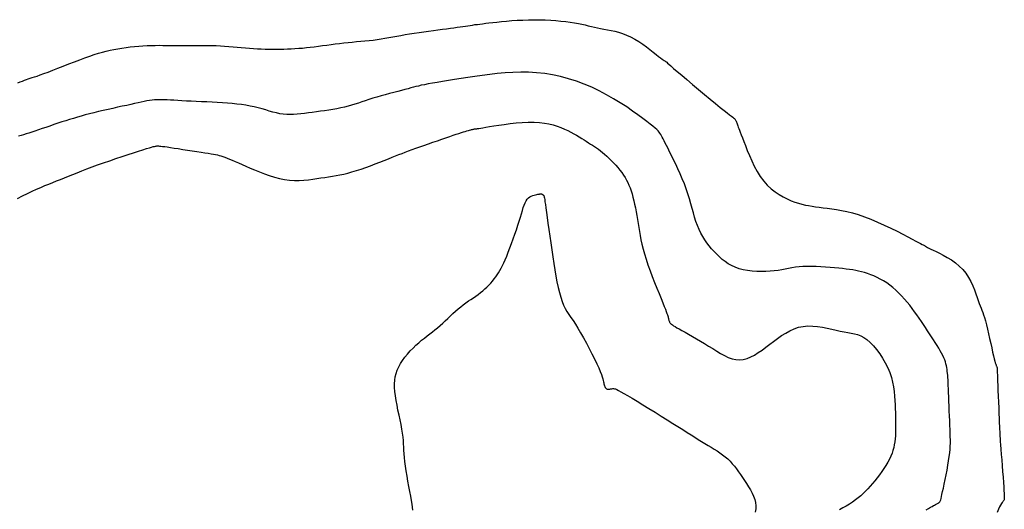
# Model space of a CAD drawing. Header units: millimetres. Extents: x 32690613 to 32693367, y 5343692 to 5344708.
# Tile 297 of 656: x 32692749 to 32692765, y 5344016 to 5344024. Entities that reach past the tile are written whole.
import ezdxf

# ---------------------------------------------------------------- set-up
doc = ezdxf.new("R2010")
doc.units = ezdxf.units.MM
doc.header["$LTSCALE"] = 20
for name, color, linetype in [('02-DGM_HL_493.00', 102, 'Continuous'), ('02-DGM_HL_493.50', 112, 'Continuous'), ('02-DGM_HL_494.00', 122, 'Continuous'), ('02-DGM_HL_494.50', 132, 'Continuous')]:
    doc.layers.add(name, color=color, linetype=linetype)

msp = doc.modelspace()

# ---------------------------------------------------------------- linework, layer by layer
at = {"layer": '02-DGM_HL_493.00', "elevation": 493, "flags": 128}
msp.add_lwpolyline([(32692749.303, 5344022.702), (32692749.341, 5344022.718), (32692749.376, 5344022.732), (32692749.408, 5344022.744), (32692749.438, 5344022.755), (32692749.466, 5344022.765), (32692749.496, 5344022.775), (32692749.528, 5344022.785), (32692749.563, 5344022.796), (32692749.605, 5344022.81), (32692749.653, 5344022.827), (32692749.709, 5344022.848), (32692749.776, 5344022.873), (32692749.851, 5344022.902), (32692749.931, 5344022.934), (32692750.016, 5344022.967), (32692750.103, 5344023.001), (32692750.19, 5344023.034), (32692750.275, 5344023.066), (32692750.355, 5344023.096), (32692750.431, 5344023.122), (32692750.5, 5344023.146), (32692750.566, 5344023.167), (32692750.629, 5344023.185), (32692750.69, 5344023.201), (32692750.75, 5344023.215), (32692750.81, 5344023.227), (32692750.871, 5344023.239), (32692750.934, 5344023.249), (32692750.999, 5344023.258), (32692751.065, 5344023.266), (32692751.132, 5344023.273), (32692751.199, 5344023.279), (32692751.265, 5344023.284), (32692751.33, 5344023.288), (32692751.394, 5344023.29), (32692751.456, 5344023.291), (32692751.517, 5344023.292), (32692751.577, 5344023.291), (32692751.636, 5344023.291), (32692751.695, 5344023.29), (32692751.754, 5344023.289), (32692751.814, 5344023.288), (32692751.876, 5344023.287), (32692751.94, 5344023.288), (32692752.005, 5344023.288), (32692752.071, 5344023.289), (32692752.138, 5344023.29), (32692752.206, 5344023.29), (32692752.274, 5344023.29), (32692752.342, 5344023.29), (32692752.411, 5344023.288), (32692752.478, 5344023.284), (32692752.545, 5344023.28), (32692752.612, 5344023.275), (32692752.678, 5344023.269), (32692752.743, 5344023.263), (32692752.807, 5344023.258), (32692752.871, 5344023.252), (32692752.934, 5344023.247), (32692752.997, 5344023.242), (32692753.058, 5344023.239), (32692753.119, 5344023.236), (32692753.18, 5344023.234), (32692753.24, 5344023.232), (32692753.299, 5344023.232), (32692753.358, 5344023.232), (32692753.416, 5344023.232), (32692753.474, 5344023.233), (32692753.532, 5344023.235), (32692753.59, 5344023.238), (32692753.648, 5344023.241), (32692753.707, 5344023.245), (32692753.766, 5344023.25), (32692753.827, 5344023.256), (32692753.888, 5344023.263), (32692753.951, 5344023.271), (32692754.015, 5344023.279), (32692754.081, 5344023.288), (32692754.146, 5344023.297), (32692754.213, 5344023.306), (32692754.28, 5344023.314), (32692754.347, 5344023.323), (32692754.414, 5344023.331), (32692754.481, 5344023.338), (32692754.547, 5344023.344), (32692754.614, 5344023.35), (32692754.679, 5344023.356), (32692754.744, 5344023.362), (32692754.809, 5344023.368), (32692754.872, 5344023.375), (32692754.935, 5344023.383), (32692754.997, 5344023.392), (32692755.058, 5344023.402), (32692755.12, 5344023.413), (32692755.182, 5344023.424), (32692755.245, 5344023.436), (32692755.309, 5344023.448), (32692755.376, 5344023.46), (32692755.446, 5344023.472), (32692755.518, 5344023.483), (32692755.593, 5344023.494), (32692755.668, 5344023.505), (32692755.744, 5344023.516), (32692755.818, 5344023.525), (32692755.89, 5344023.535), (32692755.959, 5344023.544), (32692756.024, 5344023.552), (32692756.084, 5344023.56), (32692756.139, 5344023.568), (32692756.189, 5344023.575), (32692756.236, 5344023.582), (32692756.28, 5344023.588), (32692756.32, 5344023.594), (32692756.359, 5344023.6), (32692756.397, 5344023.605), (32692756.433, 5344023.61), (32692756.47, 5344023.616), (32692756.508, 5344023.621), (32692756.547, 5344023.626), (32692756.59, 5344023.631), (32692756.638, 5344023.637), (32692756.69, 5344023.643), (32692756.749, 5344023.65), (32692756.815, 5344023.657), (32692756.887, 5344023.664), (32692756.964, 5344023.672), (32692757.046, 5344023.679), (32692757.131, 5344023.685), (32692757.218, 5344023.689), (32692757.307, 5344023.693), (32692757.396, 5344023.694), (32692757.484, 5344023.693), (32692757.572, 5344023.69), (32692757.657, 5344023.686), (32692757.739, 5344023.68), (32692757.818, 5344023.672), (32692757.894, 5344023.664), (32692757.965, 5344023.654), (32692758.03, 5344023.644), (32692758.091, 5344023.633), (32692758.146, 5344023.622), (32692758.198, 5344023.611), (32692758.247, 5344023.599), (32692758.295, 5344023.588), (32692758.343, 5344023.577), (32692758.391, 5344023.566), (32692758.44, 5344023.556), (32692758.492, 5344023.546), (32692758.547, 5344023.536), (32692758.604, 5344023.525), (32692758.663, 5344023.512), (32692758.723, 5344023.496), (32692758.785, 5344023.476), (32692758.847, 5344023.453), (32692758.911, 5344023.424), (32692758.975, 5344023.39), (32692759.038, 5344023.351), (32692759.1, 5344023.31), (32692759.159, 5344023.268), (32692759.214, 5344023.226), (32692759.265, 5344023.186), (32692759.31, 5344023.15), (32692759.349, 5344023.119), (32692759.379, 5344023.095), (32692759.404, 5344023.077), (32692759.422, 5344023.063), (32692759.435, 5344023.054), (32692759.445, 5344023.048), (32692759.451, 5344023.045), (32692759.455, 5344023.042), (32692759.459, 5344023.041), (32692759.462, 5344023.038), (32692759.467, 5344023.034), (32692759.476, 5344023.027), (32692759.49, 5344023.014), (32692759.512, 5344022.995), (32692759.543, 5344022.968), (32692759.585, 5344022.931), (32692759.641, 5344022.883), (32692759.711, 5344022.824), (32692759.792, 5344022.755), (32692759.881, 5344022.68), (32692759.974, 5344022.601), (32692760.068, 5344022.523), (32692760.159, 5344022.447), (32692760.243, 5344022.378), (32692760.316, 5344022.318), (32692760.377, 5344022.269), (32692760.425, 5344022.232), (32692760.462, 5344022.203), (32692760.491, 5344022.182), (32692760.511, 5344022.166), (32692760.526, 5344022.155), (32692760.537, 5344022.147), (32692760.544, 5344022.139), (32692760.551, 5344022.13), (32692760.557, 5344022.121), (32692760.562, 5344022.111), (32692760.566, 5344022.101), (32692760.571, 5344022.089), (32692760.575, 5344022.076), (32692760.58, 5344022.062), (32692760.585, 5344022.047), (32692760.591, 5344022.03), (32692760.598, 5344022.011), (32692760.607, 5344021.989), (32692760.617, 5344021.962), (32692760.629, 5344021.929), (32692760.645, 5344021.89), (32692760.663, 5344021.842), (32692760.685, 5344021.786), (32692760.71, 5344021.719), (32692760.739, 5344021.645), (32692760.772, 5344021.565), (32692760.809, 5344021.482), (32692760.85, 5344021.398), (32692760.895, 5344021.315), (32692760.944, 5344021.237), (32692760.997, 5344021.164), (32692761.053, 5344021.099), (32692761.113, 5344021.043), (32692761.175, 5344020.993), (32692761.238, 5344020.951), (32692761.302, 5344020.914), (32692761.365, 5344020.883), (32692761.427, 5344020.856), (32692761.486, 5344020.834), (32692761.543, 5344020.816), (32692761.597, 5344020.801), (32692761.65, 5344020.788), (32692761.702, 5344020.778), (32692761.755, 5344020.769), (32692761.81, 5344020.761), (32692761.867, 5344020.754), (32692761.928, 5344020.746), (32692761.993, 5344020.738), (32692762.063, 5344020.729), (32692762.137, 5344020.718), (32692762.215, 5344020.704), (32692762.299, 5344020.686), (32692762.387, 5344020.664), (32692762.48, 5344020.637), (32692762.577, 5344020.604), (32692762.679, 5344020.564), (32692762.783, 5344020.52), (32692762.888, 5344020.473), (32692762.99, 5344020.424), (32692763.087, 5344020.376), (32692763.177, 5344020.33), (32692763.258, 5344020.288), (32692763.327, 5344020.252), (32692763.383, 5344020.223), (32692763.426, 5344020.2), (32692763.458, 5344020.183), (32692763.482, 5344020.171), (32692763.498, 5344020.162), (32692763.509, 5344020.157), (32692763.516, 5344020.153), (32692763.521, 5344020.15), (32692763.526, 5344020.147), (32692763.531, 5344020.143), (32692763.538, 5344020.138), (32692763.549, 5344020.132), (32692763.565, 5344020.123), (32692763.586, 5344020.112), (32692763.615, 5344020.098), (32692763.652, 5344020.08), (32692763.699, 5344020.058), (32692763.752, 5344020.032), (32692763.812, 5344020.001), (32692763.875, 5344019.966), (32692763.939, 5344019.926), (32692764.002, 5344019.881), (32692764.062, 5344019.831), (32692764.117, 5344019.776), (32692764.165, 5344019.717), (32692764.207, 5344019.653), (32692764.243, 5344019.588), (32692764.274, 5344019.522), (32692764.3, 5344019.458), (32692764.323, 5344019.397), (32692764.343, 5344019.34), (32692764.36, 5344019.289), (32692764.376, 5344019.245), (32692764.391, 5344019.207), (32692764.405, 5344019.173), (32692764.418, 5344019.139), (32692764.431, 5344019.104), (32692764.444, 5344019.066), (32692764.458, 5344019.023), (32692764.473, 5344018.971), (32692764.489, 5344018.91), (32692764.505, 5344018.842), (32692764.522, 5344018.769), (32692764.539, 5344018.694), (32692764.556, 5344018.619), (32692764.572, 5344018.547), (32692764.586, 5344018.482), (32692764.6, 5344018.425), (32692764.611, 5344018.378), (32692764.62, 5344018.342), (32692764.628, 5344018.314), (32692764.635, 5344018.293), (32692764.64, 5344018.277), (32692764.644, 5344018.267), (32692764.648, 5344018.259), (32692764.65, 5344018.253), (32692764.652, 5344018.247), (32692764.654, 5344018.242), (32692764.655, 5344018.238), (32692764.656, 5344018.233), (32692764.656, 5344018.228), (32692764.657, 5344018.224), (32692764.657, 5344018.22), (32692764.657, 5344018.216), (32692764.657, 5344018.211), (32692764.658, 5344018.205), (32692764.658, 5344018.195), (32692764.659, 5344018.18), (32692764.66, 5344018.157), (32692764.661, 5344018.125), (32692764.662, 5344018.083), (32692764.665, 5344018.027), (32692764.667, 5344017.958), (32692764.67, 5344017.878), (32692764.674, 5344017.79), (32692764.677, 5344017.699), (32692764.681, 5344017.608), (32692764.685, 5344017.521), (32692764.688, 5344017.441), (32692764.691, 5344017.372), (32692764.693, 5344017.316), (32692764.695, 5344017.271), (32692764.697, 5344017.233), (32692764.699, 5344017.199), (32692764.701, 5344017.165), (32692764.704, 5344017.127), (32692764.707, 5344017.082), (32692764.711, 5344017.027), (32692764.716, 5344016.958), (32692764.722, 5344016.878), (32692764.729, 5344016.79), (32692764.735, 5344016.699), (32692764.742, 5344016.608), (32692764.749, 5344016.52), (32692764.755, 5344016.438), (32692764.76, 5344016.368), (32692764.764, 5344016.31), (32692764.767, 5344016.264), (32692764.769, 5344016.23), (32692764.769, 5344016.204), (32692764.769, 5344016.185), (32692764.768, 5344016.172), (32692764.765, 5344016.163), (32692764.762, 5344016.156), (32692764.757, 5344016.15), (32692764.751, 5344016.144), (32692764.744, 5344016.135), (32692764.735, 5344016.123), (32692764.724, 5344016.107), (32692764.711, 5344016.084), (32692764.696, 5344016.055), (32692764.678, 5344016.017), (32692764.658, 5344015.969)], dxfattribs=at)
at = {"layer": '02-DGM_HL_493.50', "elevation": 493.5, "flags": 128}
msp.add_lwpolyline([(32692763.545, 5344016.006), (32692763.583, 5344016.029), (32692763.614, 5344016.048), (32692763.639, 5344016.063), (32692763.66, 5344016.074), (32692763.676, 5344016.083), (32692763.69, 5344016.09), (32692763.702, 5344016.097), (32692763.712, 5344016.102), (32692763.722, 5344016.107), (32692763.73, 5344016.112), (32692763.737, 5344016.116), (32692763.744, 5344016.12), (32692763.749, 5344016.125), (32692763.754, 5344016.13), (32692763.758, 5344016.135), (32692763.763, 5344016.142), (32692763.767, 5344016.153), (32692763.772, 5344016.167), (32692763.777, 5344016.187), (32692763.784, 5344016.215), (32692763.792, 5344016.25), (32692763.802, 5344016.295), (32692763.814, 5344016.35), (32692763.828, 5344016.413), (32692763.842, 5344016.483), (32692763.857, 5344016.557), (32692763.871, 5344016.632), (32692763.885, 5344016.707), (32692763.897, 5344016.778), (32692763.907, 5344016.844), (32692763.915, 5344016.904), (32692763.92, 5344016.958), (32692763.923, 5344017.008), (32692763.924, 5344017.056), (32692763.924, 5344017.104), (32692763.923, 5344017.154), (32692763.921, 5344017.207), (32692763.919, 5344017.266), (32692763.916, 5344017.333), (32692763.913, 5344017.404), (32692763.91, 5344017.48), (32692763.907, 5344017.557), (32692763.904, 5344017.634), (32692763.901, 5344017.71), (32692763.898, 5344017.781), (32692763.895, 5344017.847), (32692763.893, 5344017.906), (32692763.891, 5344017.958), (32692763.889, 5344018.005), (32692763.887, 5344018.046), (32692763.885, 5344018.083), (32692763.882, 5344018.117), (32692763.879, 5344018.149), (32692763.876, 5344018.179), (32692763.872, 5344018.209), (32692763.868, 5344018.238), (32692763.862, 5344018.267), (32692763.855, 5344018.297), (32692763.846, 5344018.328), (32692763.835, 5344018.359), (32692763.821, 5344018.393), (32692763.805, 5344018.428), (32692763.786, 5344018.465), (32692763.765, 5344018.504), (32692763.741, 5344018.544), (32692763.715, 5344018.587), (32692763.687, 5344018.631), (32692763.658, 5344018.676), (32692763.628, 5344018.722), (32692763.598, 5344018.769), (32692763.566, 5344018.817), (32692763.535, 5344018.866), (32692763.502, 5344018.915), (32692763.469, 5344018.964), (32692763.435, 5344019.014), (32692763.399, 5344019.064), (32692763.363, 5344019.114), (32692763.325, 5344019.165), (32692763.286, 5344019.215), (32692763.245, 5344019.265), (32692763.203, 5344019.314), (32692763.16, 5344019.362), (32692763.115, 5344019.408), (32692763.069, 5344019.451), (32692763.022, 5344019.493), (32692762.974, 5344019.531), (32692762.925, 5344019.566), (32692762.875, 5344019.598), (32692762.825, 5344019.626), (32692762.775, 5344019.652), (32692762.724, 5344019.675), (32692762.675, 5344019.695), (32692762.626, 5344019.713), (32692762.578, 5344019.728), (32692762.531, 5344019.741), (32692762.485, 5344019.752), (32692762.439, 5344019.762), (32692762.392, 5344019.77), (32692762.343, 5344019.778), (32692762.291, 5344019.784), (32692762.235, 5344019.791), (32692762.175, 5344019.797), (32692762.109, 5344019.803), (32692762.04, 5344019.81), (32692761.968, 5344019.816), (32692761.894, 5344019.821), (32692761.821, 5344019.824), (32692761.748, 5344019.826), (32692761.679, 5344019.826), (32692761.613, 5344019.824), (32692761.551, 5344019.819), (32692761.494, 5344019.812), (32692761.439, 5344019.803), (32692761.386, 5344019.793), (32692761.333, 5344019.782), (32692761.279, 5344019.772), (32692761.222, 5344019.763), (32692761.162, 5344019.755), (32692761.097, 5344019.749), (32692761.029, 5344019.745), (32692760.959, 5344019.744), (32692760.887, 5344019.746), (32692760.815, 5344019.751), (32692760.744, 5344019.76), (32692760.676, 5344019.772), (32692760.611, 5344019.789), (32692760.55, 5344019.811), (32692760.494, 5344019.837), (32692760.441, 5344019.867), (32692760.392, 5344019.9), (32692760.346, 5344019.936), (32692760.302, 5344019.974), (32692760.26, 5344020.015), (32692760.22, 5344020.057), (32692760.181, 5344020.101), (32692760.144, 5344020.146), (32692760.108, 5344020.194), (32692760.074, 5344020.243), (32692760.042, 5344020.294), (32692760.012, 5344020.348), (32692759.984, 5344020.405), (32692759.958, 5344020.465), (32692759.935, 5344020.528), (32692759.914, 5344020.595), (32692759.894, 5344020.664), (32692759.874, 5344020.735), (32692759.854, 5344020.809), (32692759.832, 5344020.885), (32692759.808, 5344020.962), (32692759.782, 5344021.04), (32692759.753, 5344021.12), (32692759.72, 5344021.2), (32692759.687, 5344021.278), (32692759.652, 5344021.355), (32692759.617, 5344021.429), (32692759.584, 5344021.498), (32692759.552, 5344021.563), (32692759.522, 5344021.622), (32692759.497, 5344021.674), (32692759.474, 5344021.72), (32692759.454, 5344021.76), (32692759.437, 5344021.794), (32692759.421, 5344021.825), (32692759.407, 5344021.851), (32692759.394, 5344021.874), (32692759.382, 5344021.895), (32692759.369, 5344021.914), (32692759.356, 5344021.932), (32692759.34, 5344021.951), (32692759.319, 5344021.971), (32692759.293, 5344021.995), (32692759.259, 5344022.023), (32692759.217, 5344022.057), (32692759.164, 5344022.097), (32692759.1, 5344022.146), (32692759.026, 5344022.201), (32692758.942, 5344022.261), (32692758.849, 5344022.325), (32692758.749, 5344022.39), (32692758.644, 5344022.455), (32692758.533, 5344022.518), (32692758.419, 5344022.579), (32692758.301, 5344022.634), (32692758.182, 5344022.684), (32692758.06, 5344022.729), (32692757.937, 5344022.768), (32692757.813, 5344022.802), (32692757.688, 5344022.829), (32692757.563, 5344022.85), (32692757.437, 5344022.863), (32692757.312, 5344022.871), (32692757.187, 5344022.872), (32692757.063, 5344022.868), (32692756.941, 5344022.86), (32692756.82, 5344022.848), (32692756.701, 5344022.834), (32692756.584, 5344022.819), (32692756.47, 5344022.802), (32692756.36, 5344022.786), (32692756.253, 5344022.77), (32692756.15, 5344022.755), (32692756.053, 5344022.739), (32692755.963, 5344022.725), (32692755.879, 5344022.711), (32692755.803, 5344022.698), (32692755.737, 5344022.686), (32692755.679, 5344022.675), (32692755.629, 5344022.665), (32692755.585, 5344022.654), (32692755.544, 5344022.644), (32692755.504, 5344022.634), (32692755.464, 5344022.623), (32692755.421, 5344022.612), (32692755.373, 5344022.599), (32692755.32, 5344022.585), (32692755.261, 5344022.569), (32692755.198, 5344022.553), (32692755.132, 5344022.535), (32692755.064, 5344022.517), (32692754.997, 5344022.499), (32692754.931, 5344022.48), (32692754.867, 5344022.461), (32692754.807, 5344022.442), (32692754.75, 5344022.423), (32692754.696, 5344022.405), (32692754.642, 5344022.387), (32692754.589, 5344022.37), (32692754.536, 5344022.353), (32692754.482, 5344022.338), (32692754.425, 5344022.324), (32692754.366, 5344022.31), (32692754.305, 5344022.298), (32692754.241, 5344022.287), (32692754.177, 5344022.277), (32692754.112, 5344022.267), (32692754.047, 5344022.258), (32692753.983, 5344022.249), (32692753.92, 5344022.24), (32692753.859, 5344022.232), (32692753.799, 5344022.223), (32692753.741, 5344022.216), (32692753.683, 5344022.21), (32692753.627, 5344022.206), (32692753.572, 5344022.205), (32692753.518, 5344022.206), (32692753.464, 5344022.211), (32692753.41, 5344022.22), (32692753.356, 5344022.232), (32692753.301, 5344022.246), (32692753.246, 5344022.262), (32692753.19, 5344022.278), (32692753.132, 5344022.295), (32692753.072, 5344022.312), (32692753.01, 5344022.327), (32692752.946, 5344022.34), (32692752.879, 5344022.352), (32692752.81, 5344022.362), (32692752.738, 5344022.37), (32692752.664, 5344022.378), (32692752.588, 5344022.384), (32692752.51, 5344022.39), (32692752.43, 5344022.395), (32692752.348, 5344022.4), (32692752.265, 5344022.404), (32692752.182, 5344022.408), (32692752.101, 5344022.412), (32692752.022, 5344022.416), (32692751.946, 5344022.419), (32692751.874, 5344022.423), (32692751.809, 5344022.426), (32692751.749, 5344022.43), (32692751.695, 5344022.433), (32692751.646, 5344022.436), (32692751.601, 5344022.438), (32692751.56, 5344022.439), (32692751.52, 5344022.439), (32692751.482, 5344022.438), (32692751.445, 5344022.436), (32692751.407, 5344022.432), (32692751.368, 5344022.427), (32692751.327, 5344022.42), (32692751.284, 5344022.411), (32692751.238, 5344022.402), (32692751.188, 5344022.391), (32692751.134, 5344022.379), (32692751.075, 5344022.365), (32692751.01, 5344022.351), (32692750.941, 5344022.336), (32692750.868, 5344022.32), (32692750.794, 5344022.304), (32692750.718, 5344022.287), (32692750.642, 5344022.27), (32692750.567, 5344022.252), (32692750.495, 5344022.235), (32692750.427, 5344022.217), (32692750.361, 5344022.2), (32692750.298, 5344022.183), (32692750.236, 5344022.165), (32692750.175, 5344022.147), (32692750.115, 5344022.128), (32692750.055, 5344022.109), (32692749.994, 5344022.09), (32692749.932, 5344022.069), (32692749.869, 5344022.048), (32692749.806, 5344022.027), (32692749.744, 5344022.006), (32692749.683, 5344021.986), (32692749.625, 5344021.967), (32692749.571, 5344021.948), (32692749.52, 5344021.932), (32692749.474, 5344021.917), (32692749.432, 5344021.903), (32692749.392, 5344021.891), (32692749.354, 5344021.878), (32692749.315, 5344021.865)], dxfattribs=at)
at = {"layer": '02-DGM_HL_494.00', "elevation": 494, "flags": 128}
msp.add_lwpolyline([(32692749.296, 5344020.891), (32692749.376, 5344020.932), (32692749.454, 5344020.97), (32692749.527, 5344021.005), (32692749.597, 5344021.036), (32692749.663, 5344021.065), (32692749.727, 5344021.092), (32692749.789, 5344021.117), (32692749.851, 5344021.141), (32692749.911, 5344021.165), (32692749.972, 5344021.19), (32692750.035, 5344021.215), (32692750.099, 5344021.241), (32692750.165, 5344021.268), (32692750.234, 5344021.295), (32692750.307, 5344021.324), (32692750.384, 5344021.354), (32692750.466, 5344021.385), (32692750.554, 5344021.417), (32692750.647, 5344021.45), (32692750.743, 5344021.483), (32692750.841, 5344021.517), (32692750.938, 5344021.549), (32692751.031, 5344021.579), (32692751.118, 5344021.608), (32692751.197, 5344021.633), (32692751.265, 5344021.655), (32692751.321, 5344021.672), (32692751.365, 5344021.686), (32692751.399, 5344021.696), (32692751.425, 5344021.703), (32692751.445, 5344021.708), (32692751.46, 5344021.712), (32692751.473, 5344021.713), (32692751.484, 5344021.714), (32692751.496, 5344021.714), (32692751.51, 5344021.714), (32692751.526, 5344021.713), (32692751.547, 5344021.711), (32692751.573, 5344021.708), (32692751.606, 5344021.703), (32692751.646, 5344021.698), (32692751.695, 5344021.691), (32692751.753, 5344021.682), (32692751.819, 5344021.672), (32692751.89, 5344021.661), (32692751.964, 5344021.65), (32692752.038, 5344021.638), (32692752.109, 5344021.627), (32692752.177, 5344021.617), (32692752.237, 5344021.608), (32692752.288, 5344021.599), (32692752.332, 5344021.592), (32692752.369, 5344021.586), (32692752.402, 5344021.58), (32692752.431, 5344021.573), (32692752.459, 5344021.566), (32692752.487, 5344021.558), (32692752.516, 5344021.549), (32692752.548, 5344021.537), (32692752.583, 5344021.524), (32692752.622, 5344021.508), (32692752.664, 5344021.49), (32692752.711, 5344021.47), (32692752.763, 5344021.448), (32692752.819, 5344021.424), (32692752.88, 5344021.397), (32692752.946, 5344021.368), (32692753.016, 5344021.338), (32692753.091, 5344021.308), (32692753.168, 5344021.278), (32692753.246, 5344021.25), (32692753.326, 5344021.225), (32692753.406, 5344021.205), (32692753.486, 5344021.189), (32692753.564, 5344021.179), (32692753.64, 5344021.175), (32692753.715, 5344021.175), (32692753.787, 5344021.179), (32692753.858, 5344021.185), (32692753.926, 5344021.194), (32692753.992, 5344021.203), (32692754.055, 5344021.212), (32692754.116, 5344021.221), (32692754.176, 5344021.23), (32692754.234, 5344021.239), (32692754.292, 5344021.249), (32692754.351, 5344021.26), (32692754.412, 5344021.273), (32692754.475, 5344021.288), (32692754.541, 5344021.306), (32692754.611, 5344021.328), (32692754.684, 5344021.351), (32692754.759, 5344021.377), (32692754.834, 5344021.405), (32692754.908, 5344021.432), (32692754.98, 5344021.46), (32692755.049, 5344021.487), (32692755.113, 5344021.512), (32692755.172, 5344021.536), (32692755.226, 5344021.557), (32692755.278, 5344021.578), (32692755.328, 5344021.597), (32692755.378, 5344021.616), (32692755.429, 5344021.636), (32692755.483, 5344021.656), (32692755.541, 5344021.677), (32692755.604, 5344021.7), (32692755.671, 5344021.723), (32692755.74, 5344021.748), (32692755.811, 5344021.772), (32692755.881, 5344021.796), (32692755.949, 5344021.82), (32692756.014, 5344021.842), (32692756.074, 5344021.862), (32692756.128, 5344021.881), (32692756.176, 5344021.897), (32692756.219, 5344021.911), (32692756.257, 5344021.923), (32692756.29, 5344021.934), (32692756.319, 5344021.943), (32692756.345, 5344021.951), (32692756.367, 5344021.958), (32692756.386, 5344021.963), (32692756.403, 5344021.967), (32692756.418, 5344021.971), (32692756.431, 5344021.974), (32692756.442, 5344021.976), (32692756.453, 5344021.978), (32692756.463, 5344021.98), (32692756.474, 5344021.981), (32692756.484, 5344021.983), (32692756.497, 5344021.985), (32692756.512, 5344021.987), (32692756.533, 5344021.99), (32692756.561, 5344021.994), (32692756.596, 5344022), (32692756.641, 5344022.007), (32692756.697, 5344022.017), (32692756.765, 5344022.028), (32692756.843, 5344022.04), (32692756.93, 5344022.053), (32692757.021, 5344022.065), (32692757.116, 5344022.075), (32692757.212, 5344022.083), (32692757.306, 5344022.088), (32692757.396, 5344022.088), (32692757.48, 5344022.083), (32692757.558, 5344022.074), (32692757.63, 5344022.06), (32692757.697, 5344022.043), (32692757.76, 5344022.024), (32692757.818, 5344022.002), (32692757.873, 5344021.978), (32692757.925, 5344021.954), (32692757.973, 5344021.93), (32692758.019, 5344021.905), (32692758.063, 5344021.881), (32692758.104, 5344021.856), (32692758.144, 5344021.832), (32692758.181, 5344021.809), (32692758.216, 5344021.787), (32692758.25, 5344021.765), (32692758.283, 5344021.744), (32692758.315, 5344021.724), (32692758.346, 5344021.704), (32692758.376, 5344021.683), (32692758.407, 5344021.662), (32692758.438, 5344021.639), (32692758.469, 5344021.614), (32692758.502, 5344021.586), (32692758.536, 5344021.556), (32692758.571, 5344021.523), (32692758.607, 5344021.488), (32692758.642, 5344021.451), (32692758.677, 5344021.413), (32692758.71, 5344021.374), (32692758.742, 5344021.335), (32692758.772, 5344021.296), (32692758.799, 5344021.257), (32692758.824, 5344021.218), (32692758.846, 5344021.179), (32692758.867, 5344021.139), (32692758.885, 5344021.098), (32692758.903, 5344021.055), (32692758.918, 5344021.009), (32692758.933, 5344020.961), (32692758.947, 5344020.91), (32692758.96, 5344020.856), (32692758.973, 5344020.8), (32692758.985, 5344020.742), (32692758.996, 5344020.682), (32692759.007, 5344020.622), (32692759.018, 5344020.56), (32692759.028, 5344020.498), (32692759.038, 5344020.435), (32692759.048, 5344020.372), (32692759.06, 5344020.308), (32692759.073, 5344020.241), (32692759.088, 5344020.172), (32692759.106, 5344020.098), (32692759.127, 5344020.021), (32692759.153, 5344019.938), (32692759.182, 5344019.85), (32692759.215, 5344019.758), (32692759.25, 5344019.665), (32692759.286, 5344019.572), (32692759.322, 5344019.483), (32692759.356, 5344019.399), (32692759.387, 5344019.322), (32692759.415, 5344019.255), (32692759.437, 5344019.199), (32692759.455, 5344019.153), (32692759.469, 5344019.117), (32692759.48, 5344019.088), (32692759.487, 5344019.066), (32692759.493, 5344019.048), (32692759.497, 5344019.034), (32692759.5, 5344019.022), (32692759.503, 5344019.01), (32692759.506, 5344018.999), (32692759.508, 5344018.989), (32692759.511, 5344018.979), (32692759.514, 5344018.969), (32692759.518, 5344018.96), (32692759.522, 5344018.952), (32692759.527, 5344018.944), (32692759.533, 5344018.935), (32692759.542, 5344018.927), (32692759.552, 5344018.918), (32692759.566, 5344018.908), (32692759.585, 5344018.896), (32692759.608, 5344018.882), (32692759.637, 5344018.864), (32692759.673, 5344018.844), (32692759.716, 5344018.82), (32692759.766, 5344018.792), (32692759.82, 5344018.761), (32692759.879, 5344018.728), (32692759.941, 5344018.692), (32692760.005, 5344018.654), (32692760.07, 5344018.616), (32692760.134, 5344018.576), (32692760.198, 5344018.536), (32692760.26, 5344018.496), (32692760.321, 5344018.459), (32692760.382, 5344018.426), (32692760.442, 5344018.398), (32692760.501, 5344018.377), (32692760.56, 5344018.363), (32692760.619, 5344018.359), (32692760.677, 5344018.365), (32692760.736, 5344018.381), (32692760.794, 5344018.405), (32692760.853, 5344018.436), (32692760.912, 5344018.473), (32692760.971, 5344018.514), (32692761.031, 5344018.558), (32692761.092, 5344018.604), (32692761.153, 5344018.65), (32692761.215, 5344018.696), (32692761.278, 5344018.74), (32692761.342, 5344018.78), (32692761.408, 5344018.816), (32692761.475, 5344018.847), (32692761.545, 5344018.87), (32692761.617, 5344018.885), (32692761.69, 5344018.892), (32692761.766, 5344018.89), (32692761.842, 5344018.883), (32692761.917, 5344018.87), (32692761.991, 5344018.855), (32692762.064, 5344018.839), (32692762.133, 5344018.823), (32692762.198, 5344018.809), (32692762.259, 5344018.798), (32692762.316, 5344018.789), (32692762.369, 5344018.78), (32692762.42, 5344018.769), (32692762.47, 5344018.755), (32692762.518, 5344018.736), (32692762.567, 5344018.711), (32692762.616, 5344018.677), (32692762.666, 5344018.634), (32692762.717, 5344018.581), (32692762.767, 5344018.522), (32692762.816, 5344018.456), (32692762.862, 5344018.386), (32692762.904, 5344018.312), (32692762.942, 5344018.236), (32692762.974, 5344018.16), (32692762.999, 5344018.084), (32692763.019, 5344018.009), (32692763.033, 5344017.935), (32692763.044, 5344017.863), (32692763.05, 5344017.792), (32692763.055, 5344017.724), (32692763.058, 5344017.657), (32692763.059, 5344017.593), (32692763.061, 5344017.532), (32692763.063, 5344017.474), (32692763.064, 5344017.418), (32692763.065, 5344017.364), (32692763.066, 5344017.312), (32692763.065, 5344017.261), (32692763.064, 5344017.213), (32692763.062, 5344017.166), (32692763.058, 5344017.119), (32692763.053, 5344017.074), (32692763.045, 5344017.029), (32692763.036, 5344016.985), (32692763.024, 5344016.94), (32692763.009, 5344016.895), (32692762.99, 5344016.85), (32692762.968, 5344016.803), (32692762.943, 5344016.755), (32692762.914, 5344016.706), (32692762.882, 5344016.657), (32692762.848, 5344016.608), (32692762.812, 5344016.559), (32692762.776, 5344016.512), (32692762.739, 5344016.465), (32692762.702, 5344016.421), (32692762.666, 5344016.379), (32692762.63, 5344016.339), (32692762.594, 5344016.301), (32692762.557, 5344016.265), (32692762.519, 5344016.23), (32692762.479, 5344016.196), (32692762.436, 5344016.163), (32692762.391, 5344016.131), (32692762.342, 5344016.099), (32692762.291, 5344016.068), (32692762.238, 5344016.037), (32692762.184, 5344016.007)], dxfattribs=at)
at = {"layer": '02-DGM_HL_494.50', "elevation": 494.5, "flags": 128}
msp.add_lwpolyline([(32692755.497, 5344016.005), (32692755.492, 5344016.048), (32692755.485, 5344016.098), (32692755.475, 5344016.156), (32692755.463, 5344016.222), (32692755.45, 5344016.296), (32692755.435, 5344016.374), (32692755.42, 5344016.456), (32692755.405, 5344016.538), (32692755.392, 5344016.618), (32692755.38, 5344016.695), (32692755.37, 5344016.766), (32692755.364, 5344016.83), (32692755.359, 5344016.888), (32692755.357, 5344016.942), (32692755.355, 5344016.993), (32692755.352, 5344017.043), (32692755.349, 5344017.095), (32692755.344, 5344017.149), (32692755.336, 5344017.208), (32692755.325, 5344017.273), (32692755.311, 5344017.344), (32692755.296, 5344017.418), (32692755.28, 5344017.494), (32692755.263, 5344017.572), (32692755.248, 5344017.648), (32692755.234, 5344017.723), (32692755.223, 5344017.795), (32692755.214, 5344017.862), (32692755.21, 5344017.925), (32692755.209, 5344017.984), (32692755.213, 5344018.04), (32692755.221, 5344018.095), (32692755.234, 5344018.147), (32692755.252, 5344018.198), (32692755.275, 5344018.25), (32692755.303, 5344018.301), (32692755.336, 5344018.351), (32692755.373, 5344018.402), (32692755.414, 5344018.451), (32692755.456, 5344018.499), (32692755.5, 5344018.544), (32692755.545, 5344018.588), (32692755.59, 5344018.629), (32692755.634, 5344018.667), (32692755.677, 5344018.702), (32692755.719, 5344018.735), (32692755.761, 5344018.767), (32692755.802, 5344018.799), (32692755.843, 5344018.831), (32692755.884, 5344018.864), (32692755.924, 5344018.898), (32692755.964, 5344018.933), (32692756.005, 5344018.971), (32692756.045, 5344019.009), (32692756.085, 5344019.048), (32692756.125, 5344019.086), (32692756.165, 5344019.124), (32692756.206, 5344019.16), (32692756.246, 5344019.194), (32692756.286, 5344019.225), (32692756.327, 5344019.255), (32692756.367, 5344019.283), (32692756.407, 5344019.309), (32692756.446, 5344019.335), (32692756.484, 5344019.361), (32692756.521, 5344019.387), (32692756.557, 5344019.414), (32692756.592, 5344019.442), (32692756.625, 5344019.472), (32692756.657, 5344019.502), (32692756.688, 5344019.532), (32692756.717, 5344019.564), (32692756.744, 5344019.596), (32692756.77, 5344019.628), (32692756.795, 5344019.66), (32692756.818, 5344019.692), (32692756.84, 5344019.725), (32692756.861, 5344019.76), (32692756.882, 5344019.797), (32692756.902, 5344019.837), (32692756.923, 5344019.882), (32692756.945, 5344019.931), (32692756.968, 5344019.986), (32692756.993, 5344020.048), (32692757.018, 5344020.114), (32692757.044, 5344020.184), (32692757.07, 5344020.256), (32692757.096, 5344020.329), (32692757.12, 5344020.401), (32692757.143, 5344020.47), (32692757.164, 5344020.536), (32692757.182, 5344020.597), (32692757.198, 5344020.652), (32692757.213, 5344020.702), (32692757.227, 5344020.748), (32692757.241, 5344020.788), (32692757.255, 5344020.823), (32692757.271, 5344020.853), (32692757.289, 5344020.878), (32692757.308, 5344020.899), (32692757.33, 5344020.915), (32692757.352, 5344020.928), (32692757.375, 5344020.938), (32692757.397, 5344020.945), (32692757.419, 5344020.95), (32692757.438, 5344020.953), (32692757.455, 5344020.956), (32692757.469, 5344020.958), (32692757.481, 5344020.959), (32692757.489, 5344020.961), (32692757.496, 5344020.962), (32692757.501, 5344020.962), (32692757.505, 5344020.963), (32692757.508, 5344020.963), (32692757.51, 5344020.963), (32692757.512, 5344020.962), (32692757.515, 5344020.962), (32692757.517, 5344020.961), (32692757.519, 5344020.96), (32692757.521, 5344020.958), (32692757.524, 5344020.957), (32692757.526, 5344020.956), (32692757.528, 5344020.954), (32692757.531, 5344020.953), (32692757.533, 5344020.951), (32692757.536, 5344020.949), (32692757.539, 5344020.947), (32692757.541, 5344020.944), (32692757.544, 5344020.942), (32692757.547, 5344020.938), (32692757.549, 5344020.935), (32692757.551, 5344020.93), (32692757.554, 5344020.923), (32692757.556, 5344020.913), (32692757.559, 5344020.896), (32692757.563, 5344020.873), (32692757.568, 5344020.84), (32692757.575, 5344020.797), (32692757.582, 5344020.742), (32692757.592, 5344020.673), (32692757.603, 5344020.592), (32692757.615, 5344020.501), (32692757.628, 5344020.403), (32692757.643, 5344020.3), (32692757.658, 5344020.193), (32692757.673, 5344020.084), (32692757.689, 5344019.977), (32692757.705, 5344019.872), (32692757.722, 5344019.771), (32692757.739, 5344019.674), (32692757.756, 5344019.582), (32692757.775, 5344019.496), (32692757.794, 5344019.416), (32692757.815, 5344019.343), (32692757.837, 5344019.277), (32692757.86, 5344019.219), (32692757.886, 5344019.167), (32692757.913, 5344019.119), (32692757.942, 5344019.072), (32692757.974, 5344019.025), (32692758.008, 5344018.975), (32692758.045, 5344018.919), (32692758.084, 5344018.857), (32692758.127, 5344018.785), (32692758.171, 5344018.707), (32692758.217, 5344018.624), (32692758.261, 5344018.54), (32692758.304, 5344018.456), (32692758.344, 5344018.375), (32692758.379, 5344018.3), (32692758.41, 5344018.234), (32692758.434, 5344018.178), (32692758.452, 5344018.131), (32692758.465, 5344018.093), (32692758.475, 5344018.062), (32692758.482, 5344018.036), (32692758.486, 5344018.015), (32692758.49, 5344017.998), (32692758.493, 5344017.982), (32692758.496, 5344017.967), (32692758.5, 5344017.954), (32692758.505, 5344017.941), (32692758.511, 5344017.929), (32692758.517, 5344017.919), (32692758.525, 5344017.911), (32692758.532, 5344017.905), (32692758.541, 5344017.9), (32692758.551, 5344017.898), (32692758.561, 5344017.898), (32692758.571, 5344017.898), (32692758.583, 5344017.9), (32692758.594, 5344017.903), (32692758.606, 5344017.905), (32692758.618, 5344017.908), (32692758.63, 5344017.909), (32692758.642, 5344017.91), (32692758.656, 5344017.908), (32692758.673, 5344017.903), (32692758.694, 5344017.894), (32692758.723, 5344017.881), (32692758.759, 5344017.861), (32692758.805, 5344017.835), (32692758.863, 5344017.801), (32692758.933, 5344017.759), (32692759.014, 5344017.71), (32692759.102, 5344017.656), (32692759.196, 5344017.598), (32692759.293, 5344017.538), (32692759.389, 5344017.478), (32692759.483, 5344017.42), (32692759.571, 5344017.364), (32692759.652, 5344017.313), (32692759.727, 5344017.266), (32692759.795, 5344017.223), (32692759.858, 5344017.183), (32692759.916, 5344017.146), (32692759.971, 5344017.112), (32692760.023, 5344017.079), (32692760.074, 5344017.049), (32692760.124, 5344017.019), (32692760.172, 5344016.99), (32692760.22, 5344016.961), (32692760.266, 5344016.933), (32692760.31, 5344016.903), (32692760.353, 5344016.873), (32692760.394, 5344016.841), (32692760.433, 5344016.807), (32692760.469, 5344016.771), (32692760.504, 5344016.732), (32692760.538, 5344016.692), (32692760.57, 5344016.65), (32692760.602, 5344016.606), (32692760.633, 5344016.561), (32692760.664, 5344016.515), (32692760.695, 5344016.468), (32692760.727, 5344016.42), (32692760.758, 5344016.371), (32692760.788, 5344016.322), (32692760.815, 5344016.272), (32692760.839, 5344016.222), (32692760.857, 5344016.172), (32692760.87, 5344016.122), (32692760.876, 5344016.072), (32692760.874, 5344016.022), (32692760.865, 5344015.972)], dxfattribs=at)

doc.saveas('drawing.dxf')
